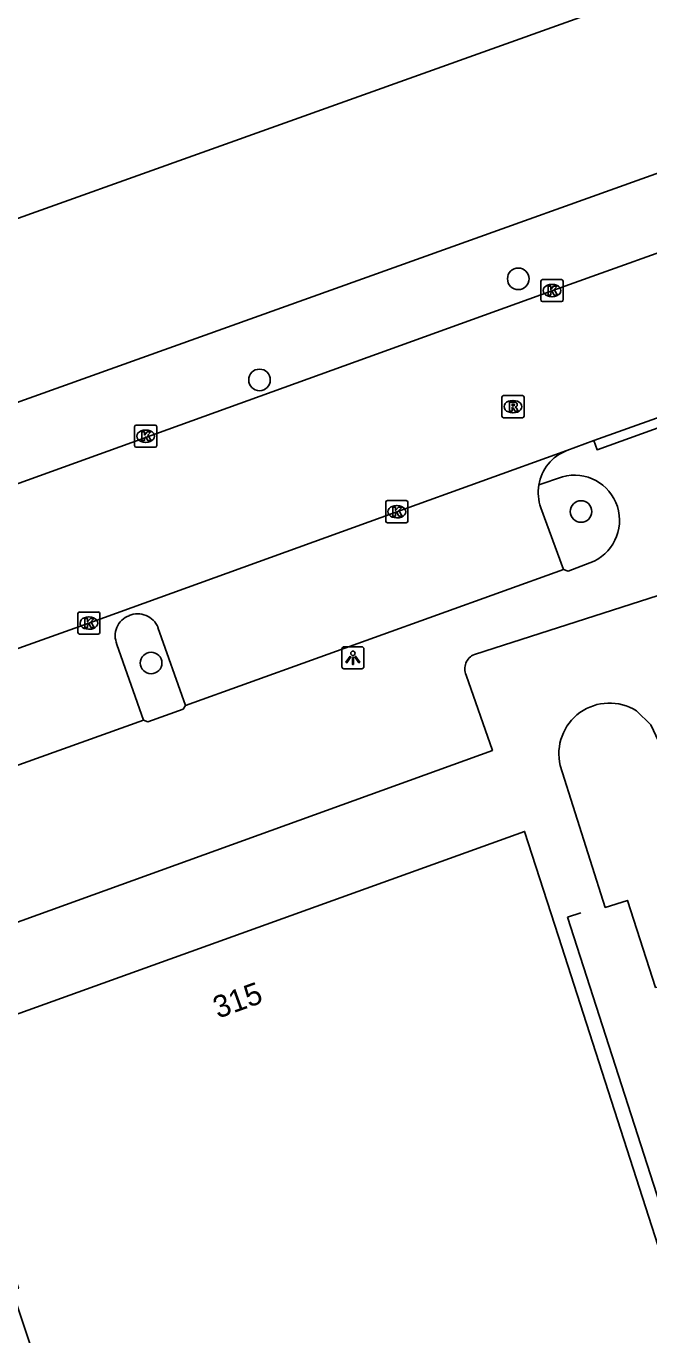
# Model space of a CAD drawing. Extents: x 159503 to 160347, y 382525 to 383272.
# Drawn here: x 159623.7 to 159651.9, y 382878 to 382937.3 of the extents above; entities that cross this region are included whole.
import ezdxf

# ---------------------------------------------------------------- set-up
doc = ezdxf.new("R2010")
doc.units = 0
for name, color, linetype in [('IMGEO_Boom', 7, 'Continuous'), ('IMGEO_Hek', 7, 'Continuous'), ('IMGEO_Kolk', 7, 'Continuous'), ('IMGEO_Lichtpunt', 7, 'Continuous'), ('IMGEO_Pand', 7, 'Continuous'), ('IMGEO_Pand_nummerreeks', 7, 'Continuous'), ('IMGEO_Parkeervlak_open', 7, 'Continuous'), ('IMGEO_Rijbaan_lokaal_open', 7, 'Continuous'), ('IMGEO_Rioolput', 7, 'Continuous'), ('IMGEO_Voetpad_open', 7, 'Continuous')]:
    doc.layers.add(name, color=color, linetype=linetype)

msp = doc.modelspace()

# ---------------------------------------------------------------- linework, layer by layer
at = {"layer": 'IMGEO_Boom'}
for centre in [(159645.974, 382925.833), (159634.254, 382921.255), (159648.818, 382915.299), (159629.343, 382908.442)]:
    msp.add_circle(centre, 0.489, dxfattribs=at)
at = {"layer": 'IMGEO_Hek'}
for points in [[(159648.209, 382896.936), (159648.803, 382897.14)], [(159653.111, 382881.712), (159648.209, 382896.936)]]:
    msp.add_lwpolyline(points, dxfattribs=at)
at = {"layer": 'IMGEO_Kolk'}
for p, q in [((159647.002, 382924.874), (159647.002, 382925.726)), ((159647.077, 382925.8), (159647.929, 382925.8)), ((159647.49, 382925.58), (159647.515, 382925.58)), ((159648.003, 382925.726), (159648.003, 382924.874)), ((159647.513, 382925.02), (159647.488, 382925.02)), ((159647.929, 382924.8), (159647.077, 382924.8)), ((159628.596, 382918.283), (159628.596, 382919.135)), ((159628.671, 382919.209), (159629.523, 382919.209)), ((159629.084, 382918.989), (159629.109, 382918.989)), ((159629.597, 382919.135), (159629.597, 382918.283)), ((159629.107, 382918.429), (159629.082, 382918.429)), ((159629.523, 382918.209), (159628.671, 382918.209)), ((159639.972, 382914.865), (159639.972, 382915.717)), ((159640.047, 382915.791), (159640.899, 382915.791)), ((159640.46, 382915.571), (159640.485, 382915.571)), ((159640.973, 382915.717), (159640.973, 382914.865)), ((159640.483, 382915.011), (159640.458, 382915.011)), ((159640.899, 382914.791), (159640.047, 382914.791)), ((159626.099, 382910.751), (159626.951, 382910.751)), ((159626.024, 382909.825), (159626.024, 382910.677)), ((159626.512, 382910.531), (159626.537, 382910.531)), ((159627.025, 382910.677), (159627.025, 382909.825)), ((159626.951, 382909.751), (159626.099, 382909.751)), ((159626.535, 382909.971), (159626.51, 382909.971))]:
    msp.add_line(p, q, dxfattribs=at)
for points in [[(159647.002, 382924.874), (159647.002, 382925.726)], [(159647.077, 382925.8), (159647.929, 382925.8)], [(159647.323, 382925.5), (159647.446, 382925.5), (159647.446, 382925.349), (159647.576, 382925.5), (159647.74, 382925.5), (159647.594, 382925.349), (159647.747, 382925.1), (159647.595, 382925.1), (159647.51, 382925.264), (159647.446, 382925.197), (159647.446, 382925.1), (159647.323, 382925.1), (159647.323, 382925.5)], [(159648.003, 382925.726), (159648.003, 382924.874)], [(159647.929, 382924.8), (159647.077, 382924.8)], [(159628.596, 382918.283), (159628.596, 382919.135)], [(159628.671, 382919.209), (159629.523, 382919.209)], [(159629.597, 382919.135), (159629.597, 382918.283)], [(159628.917, 382918.909), (159629.04, 382918.909), (159629.04, 382918.758), (159629.17, 382918.909), (159629.334, 382918.909), (159629.188, 382918.758), (159629.341, 382918.509), (159629.189, 382918.509), (159629.104, 382918.673), (159629.04, 382918.606), (159629.04, 382918.509), (159628.917, 382918.509), (159628.917, 382918.909)], [(159629.523, 382918.209), (159628.671, 382918.209)], [(159639.972, 382914.865), (159639.972, 382915.717)], [(159640.047, 382915.791), (159640.899, 382915.791)], [(159640.293, 382915.491), (159640.416, 382915.491), (159640.416, 382915.34), (159640.546, 382915.491), (159640.71, 382915.491), (159640.564, 382915.34), (159640.717, 382915.091), (159640.565, 382915.091), (159640.48, 382915.255), (159640.416, 382915.188), (159640.416, 382915.091), (159640.293, 382915.091), (159640.293, 382915.491)], [(159640.973, 382915.717), (159640.973, 382914.865)], [(159640.899, 382914.791), (159640.047, 382914.791)], [(159626.099, 382910.751), (159626.951, 382910.751)], [(159626.024, 382909.825), (159626.024, 382910.677)], [(159626.345, 382910.451), (159626.468, 382910.451), (159626.468, 382910.3), (159626.598, 382910.451), (159626.762, 382910.451), (159626.616, 382910.3), (159626.769, 382910.051), (159626.617, 382910.051), (159626.532, 382910.215), (159626.468, 382910.148), (159626.468, 382910.051), (159626.345, 382910.051), (159626.345, 382910.451)], [(159627.025, 382910.677), (159627.025, 382909.825)], [(159626.951, 382909.751), (159626.099, 382909.751)]]:
    msp.add_lwpolyline(points, dxfattribs=at)
for centre, start, end in [((159647.079, 382925.724), 91.55205, 178.44795), ((159647.079, 382925.724), 91.55205, 178.44795), ((159647.927, 382925.724), 1.55205, 88.44795), ((159647.927, 382925.724), 1.55205, 88.44795), ((159647.079, 382924.876), 181.55205, 268.44795), ((159647.079, 382924.876), 181.55205, 268.44795), ((159647.927, 382924.876), 271.55205, 358.44795), ((159647.927, 382924.876), 271.55205, 358.44795), ((159628.673, 382919.133), 91.55205, 178.44795), ((159628.673, 382919.133), 91.55205, 178.44795), ((159629.521, 382919.133), 1.55205, 88.44795), ((159629.521, 382919.133), 1.55205, 88.44795), ((159628.673, 382918.285), 181.55205, 268.44795), ((159628.673, 382918.285), 181.55205, 268.44795), ((159629.521, 382918.285), 271.55205, 358.44795), ((159629.521, 382918.285), 271.55205, 358.44795), ((159640.049, 382915.715), 91.55205, 178.44795), ((159640.049, 382915.715), 91.55205, 178.44795), ((159640.897, 382915.715), 1.55205, 88.44795), ((159640.897, 382915.715), 1.55205, 88.44795), ((159640.049, 382914.867), 181.55205, 268.44795), ((159640.049, 382914.867), 181.55205, 268.44795), ((159640.897, 382914.867), 271.55205, 358.44795), ((159640.897, 382914.867), 271.55205, 358.44795), ((159626.101, 382910.675), 91.55205, 178.44795), ((159626.101, 382910.675), 91.55205, 178.44795), ((159626.949, 382910.675), 1.55205, 88.44795), ((159626.949, 382910.675), 1.55205, 88.44795), ((159626.101, 382909.827), 181.55205, 268.44795), ((159626.101, 382909.827), 181.55205, 268.44795), ((159626.949, 382909.827), 271.55205, 358.44795), ((159626.949, 382909.827), 271.55205, 358.44795)]:
    msp.add_arc(centre, 0.0765, start, end, dxfattribs=at)
for centre, major_axis, ratio, start_param, end_param in [((159647.489, 382925.3), (-0.387, 0.002), 0.722429, 4.712389, 7.853982), ((159647.514, 382925.3), (-0.39, 0.002), 0.717154, 1.570796, 4.712389), ((159629.083, 382918.709), (-0.387, 0.002), 0.722429, 4.712389, 7.853982), ((159629.108, 382918.709), (-0.39, 0.002), 0.717154, 1.570796, 4.712389), ((159640.459, 382915.291), (-0.387, 0.002), 0.722429, 4.712389, 7.853982), ((159640.484, 382915.291), (-0.39, 0.002), 0.717154, 1.570796, 4.712389), ((159626.511, 382910.251), (-0.387, 0.002), 0.722429, 4.712389, 7.853982), ((159626.536, 382910.251), (-0.39, 0.002), 0.717154, 1.570796, 4.712389)]:
    msp.add_ellipse(centre, major_axis=major_axis, ratio=ratio, start_param=start_param, end_param=end_param, dxfattribs=at)
at = {"layer": 'IMGEO_Lichtpunt'}
for p, q in [((159637.984, 382909.082), (159637.984, 382908.275)), ((159637.984, 382909.082), (159637.984, 382908.275)), ((159638.886, 382909.177), (159638.078, 382909.177)), ((159638.886, 382909.177), (159638.078, 382909.177)), ((159638.98, 382908.275), (159638.98, 382909.082)), ((159638.98, 382908.275), (159638.98, 382909.082)), ((159638.078, 382908.181), (159638.886, 382908.181)), ((159638.078, 382908.181), (159638.886, 382908.181))]:
    msp.add_line(p, q, dxfattribs=at)
for points in [[(159638.358, 382908.746), (159638.397, 382908.718), (159638.209, 382908.456), (159638.171, 382908.483), (159638.358, 382908.746)], [(159638.46, 382908.698), (159638.507, 382908.698), (159638.507, 382908.376), (159638.46, 382908.376), (159638.46, 382908.698)], [(159638.57, 382908.718), (159638.608, 382908.745), (159638.795, 382908.483), (159638.756, 382908.455), (159638.57, 382908.718)]]:
    msp.add_lwpolyline(points, dxfattribs=at)
msp.add_circle((159638.483, 382908.88), 0.0994, dxfattribs=at)
for centre, start, end in [((159638.078, 382909.082), 90, 180), ((159638.078, 382909.082), 90, 180), ((159638.886, 382909.082), 0, 90), ((159638.886, 382909.082), 0, 90), ((159638.078, 382908.275), 180, 270), ((159638.078, 382908.275), 180, 270), ((159638.886, 382908.275), 270, 0), ((159638.886, 382908.275), 270, 360)]:
    msp.add_arc(centre, 0.0946, start, end, dxfattribs=at)
at = {"layer": 'IMGEO_Pand'}
for points in [[(159606.674, 382930.391), (159609.134, 382923.507), (159680.442, 382948.993), (159676.134, 382961.046)], [(159656.228, 382907.004), (159653.051, 382905.989), (159653.303, 382905.215), (159652.32, 382904.9), (159651.983, 382905.642), (159651.325, 382906.275)], [(159647.879, 382903.798), (159649.918, 382897.379), (159650.919, 382897.697), (159652.192, 382893.754), (159660.329, 382894.075)], [(159652.453, 382881.618), (159647.798, 382896.061), (159646.264, 382900.819), (159614.32, 382889.33), (159616.505, 382883.25), (159621.679, 382885.107), (159623.263, 382880.365), (159623.336, 382880.144), (159623.043, 382880.046), (159627.613, 382866.357), (159654.595, 382874.974), (159652.977, 382879.994)]]:
    msp.add_lwpolyline(points, dxfattribs=at)
msp.add_arc((159650.104, 382904.338), 2.29, 57.78923, 193.62826, dxfattribs=at)
at = {"layer": 'IMGEO_Parkeervlak_open'}
for points in [[(159648.028, 382912.677), (159646.997, 382915.471)], [(159629.655, 382910.049), (159630.9, 382906.525)], [(159628.992, 382905.852), (159627.798, 382909.285)]]:
    msp.add_lwpolyline(points, dxfattribs=at)
for centre, radius, start, end in [((159649.054, 382916.177), 2.175, 171.34763, 198.9412), ((159628.693, 382909.674), 0.976, 111.03545, 203.47469), ((159628.74, 382909.683), 0.986, 21.82348, 113.73289)]:
    msp.add_arc(centre, radius, start, end, dxfattribs=at)
at = {"layer": 'IMGEO_Rijbaan_lokaal_open'}
for points in [[(159654.498, 382927.794), (159648.081, 382925.494), (159612.644, 382912.722), (159610.022, 382911.818)], [(159649.397, 382918.517), (159655.068, 382920.54)], [(159648.172, 382918.059), (159649.397, 382918.517)], [(159610.87, 382904.686), (159613.1, 382905.468), (159626.524, 382910.252), (159640.473, 382915.292), (159648.172, 382918.059)]]:
    msp.add_lwpolyline(points, dxfattribs=at)
at = {"layer": 'IMGEO_Rioolput'}
for p, q in [((159645.233, 382919.62), (159645.233, 382920.472)), ((159645.308, 382920.546), (159646.16, 382920.546)), ((159645.721, 382920.326), (159645.746, 382920.326)), ((159646.234, 382920.472), (159646.234, 382919.62)), ((159645.744, 382919.766), (159645.719, 382919.766)), ((159646.16, 382919.546), (159645.308, 382919.546))]:
    msp.add_line(p, q, dxfattribs=at)
for points in [[(159645.233, 382919.62), (159645.233, 382920.472)], [(159645.308, 382920.546), (159646.16, 382920.546)], [(159645.822, 382920.244), (159645.57, 382920.246), (159645.57, 382919.846)], [(159645.748, 382920.165), (159645.694, 382920.165), (159645.694, 382920.084)], [(159646.234, 382920.472), (159646.234, 382919.62)], [(159645.57, 382919.846), (159645.694, 382919.846), (159645.694, 382920.008), (159645.705, 382920.008)], [(159645.694, 382920.084), (159645.746, 382920.084)], [(159645.752, 382919.979), (159645.823, 382919.846), (159645.963, 382919.846), (159645.898, 382919.972)], [(159646.16, 382919.546), (159645.308, 382919.546)]]:
    msp.add_lwpolyline(points, dxfattribs=at)
for centre, radius, start, end in [((159645.31, 382920.47), 0.0765, 91.55205, 178.44795), ((159645.31, 382920.47), 0.0765, 91.55205, 178.44795), ((159645.754, 382920.069), 0.0964, 77.00612, 93.18647), ((159645.768, 382920.126), 0.0378, 276.66336, 79.67722), ((159645.821, 382920.134), 0.109, 350.36119, 89.41601), ((159646.158, 382920.47), 0.0765, 1.55205, 88.44795), ((159646.158, 382920.47), 0.0765, 1.55205, 88.44795), ((159645.31, 382919.622), 0.0765, 181.55205, 268.44795), ((159645.31, 382919.622), 0.0765, 181.55205, 268.44795), ((159645.704, 382919.955), 0.0533, 26.02933, 88.69889), ((159645.73, 382920.273), 0.19, 274.7715, 282.96867), ((159645.819, 382920.134), 0.112, 277.58423, 350.98172), ((159645.803, 382919.919), 0.108, 29.51342, 73.79051), ((159646.158, 382919.622), 0.0765, 271.55205, 358.44795), ((159646.158, 382919.622), 0.0765, 271.55205, 358.44795)]:
    msp.add_arc(centre, radius, start, end, dxfattribs=at)
for centre, major_axis, ratio, start_param, end_param in [((159645.72, 382920.046), (-0.387, 0.002), 0.722429, 4.712389, 7.853982), ((159645.745, 382920.046), (-0.39, 0.002), 0.717154, 1.570796, 4.712389)]:
    msp.add_ellipse(centre, major_axis=major_axis, ratio=ratio, start_param=start_param, end_param=end_param, dxfattribs=at)
at = {"layer": 'IMGEO_Voetpad_open'}
for points in [[(159684.209, 382942.053), (159610.141, 382915.546)], [(159649.397, 382918.517), (159649.547, 382918.093), (159655.202, 382920.132), (159655.068, 382920.54)], [(159678.739, 382919.975), (159644.884, 382909.119), (159643.985, 382908.831)], [(159647.971, 382916.875), (159646.904, 382916.504)], [(159630.9, 382906.525), (159648.028, 382912.677)], [(159648.028, 382912.677), (159648.233, 382912.604), (159649.22, 382912.971)], [(159643.613, 382907.896), (159644.801, 382904.486), (159612.925, 382892.967)], [(159628.992, 382905.852), (159629.19, 382905.777), (159630.791, 382906.347), (159630.9, 382906.525)], [(159613.354, 382903.304), (159614.27, 382900.585), (159628.992, 382905.852)]]:
    msp.add_lwpolyline(points, dxfattribs=at)
for centre, radius, start, end in [((159648.892, 382916.177), 2.015, 110.94053, 170.66952), ((159648.51, 382914.896), 2.051, 290.24313, 105.23876), ((159644.265, 382908.178), 0.711, 113.23039, 203.37825)]:
    msp.add_arc(centre, radius, start, end, dxfattribs=at)

# ---------------------------------------------------------------- texts
at = {"layer": 'IMGEO_Pand_nummerreeks'}
msp.add_text('315', height=1, rotation=19.78423, dxfattribs=at).set_placement((159632.372, 382892.337))

doc.saveas('drawing.dxf')
